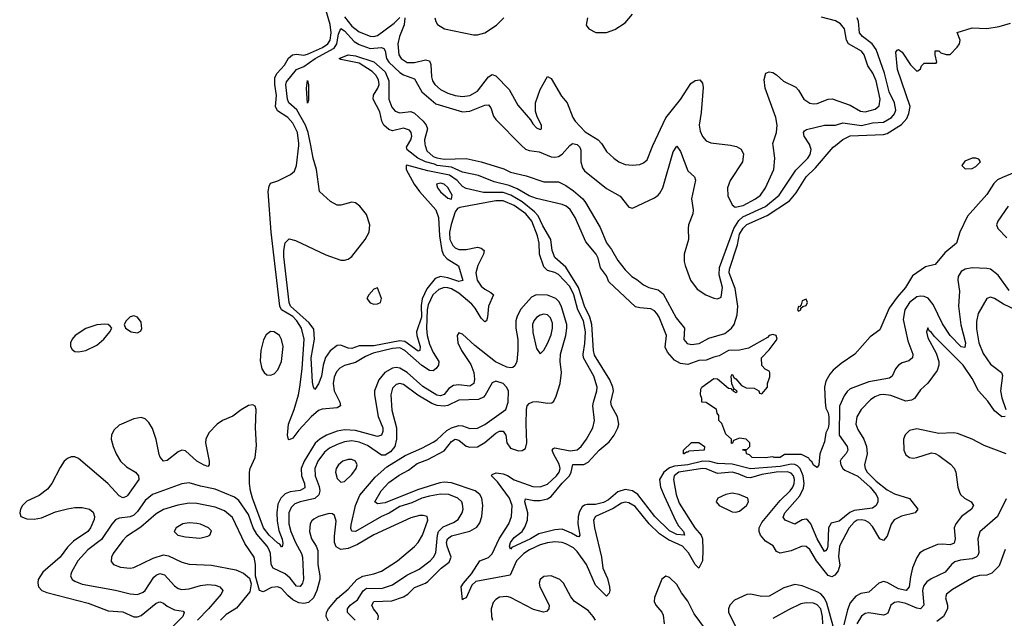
# Model space of a CAD drawing. Header units: inches. Extents: x 1843162 to 1959474, y 907081 to 1016326.
# Tile 380 of 656: x 1892371 to 1897704, y 957439 to 960680. Entities that reach past the tile are written whole.
import ezdxf

# ---------------------------------------------------------------- set-up
doc = ezdxf.new("R2010")
doc.units = ezdxf.units.IN
doc.header["$MEASUREMENT"] = 0
doc.layers.add('B8995', color=7, linetype='Continuous')
doc.layers.add('B8996', color=7, linetype='Continuous')

msp = doc.modelspace()

# ---------------------------------------------------------------- linework, layer by layer
at = {"layer": 'B8995', "color": 5}
for points, elevation in [([(1897708.9, 958531.1), (1897690, 958529.9), (1897650, 958562.4), (1897614.6, 958614.6), (1897565, 958670), (1897530, 958737), (1897480.3, 958810), (1897325.2, 958965.2), (1897310, 958987.6), (1897296.6, 958996.6), (1897290, 959012), (1897283.1, 958990), (1897290, 958957.3), (1897335.4, 958875.4), (1897350.1, 958830), (1897349.5, 958810), (1897339.5, 958780.5), (1897290, 958712.4), (1897250, 958675.4), (1897216.9, 958630), (1897200.5, 958619.5), (1897170, 958614.9), (1897090, 958646.1), (1897050, 958651.1), (1897030, 958648.7), (1897002.2, 958637.8), (1896978.5, 958621.5), (1896929.4, 958570), (1896905.8, 958530), (1896900.1, 958490), (1896910, 958462.3), (1896943.5, 958410), (1896957.3, 958370), (1896960.6, 958330), (1896946.6, 958270), (1896949.5, 958250), (1896961.9, 958230), (1897010, 958181.8), (1897070, 958135.6), (1897110, 958113.4), (1897190, 958088), (1897234.8, 958030), (1897221.7, 958010), (1897146.9, 957993.1), (1897107.6, 957972.4), (1897091.5, 957948.5), (1897070, 957884.4), (1897050, 957859.9), (1897030, 957869.9), (1896990, 957936.7), (1896970, 957957.3), (1896950, 957969.3), (1896930, 957972.8), (1896907.6, 957970), (1896890, 957959.4), (1896863, 957930), (1896811.1, 957830), (1896805.5, 957774.5), (1896812.6, 957727.4), (1896803.3, 957696.7), (1896786.4, 957673.6), (1896770, 957663), (1896750, 957670.3), (1896686.4, 957750), (1896650, 957811.4), (1896630, 957828.3), (1896610, 957829.9), (1896550, 957805), (1896490, 957792), (1896470, 957800.9), (1896451.2, 957831.2), (1896410, 957857), (1896383.1, 957890), (1896376.2, 957910), (1896376.6, 957930), (1896390, 957957.8), (1896490, 958077.9), (1896544.9, 958130), (1896558.9, 958150), (1896566.4, 958170), (1896567.6, 958190), (1896561.8, 958210), (1896550, 958225.5), (1896530, 958232.6), (1896468.8, 958231.2), (1896390, 958217.9), (1896330, 958200.3), (1896310, 958201.5), (1896262.3, 958222.3), (1896230, 958230.2), (1896150, 958223), (1896090, 958248.4), (1896070, 958251.1), (1895940.6, 958230), (1895915.3, 958210), (1895911.4, 958190), (1895927.5, 958110), (1895943.4, 958063.4), (1896028.6, 957930), (1896061.9, 957890), (1896068.6, 957870), (1896072, 957810), (1896069.3, 957750.7), (1896050, 957710.8), (1896030, 957729.9), (1895993.3, 957793.3), (1895960.6, 957830), (1895884.8, 957864.8), (1895836, 957896), (1895780.6, 957950), (1895703.8, 958043.8), (1895670, 958065.4), (1895650, 958067.8), (1895630, 958062.8), (1895586, 958034), (1895490.2, 957990), (1895479.6, 957970), (1895484.2, 957930), (1895522.2, 957770), (1895528.9, 957710), (1895555.3, 957655.3), (1895565.8, 957610), (1895568.2, 957590), (1895564.2, 957575.8), (1895550, 957558.4), (1895490, 957619.4), (1895441.2, 957730), (1895390, 957800.6), (1895370, 957820.3), (1895330, 957842.1), (1895309.1, 957849.1), (1895270, 957852.7), (1895230, 957848.8), (1895190, 957837.1), (1895132.2, 957810), (1895101.4, 957790), (1895061.4, 957750), (1895027, 957673), (1894842.3, 957637.7), (1894820.5, 957619.5), (1894790, 957549.6), (1894774.6, 957545.4), (1894770, 957539), (1894762.4, 957610), (1894774.5, 957630), (1894819, 957681), (1894864, 957750), (1894910, 957768.7), (1894930, 957789.1), (1894968, 957870), (1895020.6, 957950), (1895035, 957990), (1895038.5, 958050), (1895024.6, 958090), (1894958.5, 958178.5), (1894926.3, 958210), (1894930, 958218.7), (1894952.7, 958227.3), (1894990, 958221.4), (1895012.8, 958212.8), (1895050, 958189.4), (1895150, 958153), (1895190, 958151.3), (1895230, 958165), (1895279.1, 958210), (1895292.5, 958230), (1895297.7, 958250), (1895293, 958273), (1895261.6, 958330), (1895256, 958350), (1895261.5, 958358.5), (1895270, 958361.7), (1895353.1, 958346.9), (1895390, 958351.6), (1895411.4, 958368.6), (1895442, 958410), (1895475.2, 958470), (1895484.6, 958510), (1895476.3, 958590), (1895478.2, 958610), (1895496.2, 958670), (1895498, 958690), (1895481.3, 958750), (1895425.7, 958850), (1895423.2, 958870), (1895432.1, 958927.9), (1895435.1, 958990), (1895425, 959050), (1895394.5, 959110), (1895372.4, 959190), (1895350, 959235.1), (1895290, 959301.4), (1895270, 959312), (1895230, 959322.3), (1895210, 959342.3), (1895185.9, 959410), (1895185.3, 959470), (1895175.7, 959510), (1895144.8, 959590), (1895112.5, 959630), (1895050, 959674.8), (1894990, 959699.1), (1894950, 959699.3), (1894755.8, 959664.2), (1894742.7, 959657.3), (1894730, 959639.5), (1894707.8, 959572.2), (1894698.4, 959530), (1894701.8, 959490), (1894717.5, 959457.5), (1894730, 959445.5), (1894750, 959436.7), (1894790, 959435.5), (1894850, 959448), (1894870, 959443.6), (1894886.3, 959430), (1894883.8, 959410), (1894852.8, 959350), (1894842.5, 959310), (1894849.7, 959270), (1894870, 959236.8), (1894890, 959220.5), (1894923.2, 959203.2), (1894936.8, 959190), (1894909.7, 959130), (1894905.6, 959070), (1894899, 959050), (1894890, 959044), (1894870, 959063.9), (1894838.8, 959118.8), (1894820.8, 959140.8), (1894750, 959199.5), (1894710, 959222.5), (1894690, 959228.7), (1894670, 959229.9), (1894640.7, 959219.3), (1894609.4, 959190.6), (1894583.1, 959136.9), (1894578.3, 959110), (1894574.9, 959010), (1894578.1, 958970), (1894590, 958923.8), (1894610, 958878.4), (1894640.5, 958830), (1894640.3, 958810), (1894627.5, 958792.5), (1894610, 958779.5), (1894590, 958780.4), (1894550, 958808.1), (1894458.1, 958890), (1894430, 958902.9), (1894390, 958899.8), (1894285.7, 958874.3), (1894243.8, 958856.2), (1894190, 958824.1), (1894130, 958807.8), (1894105.7, 958794.3), (1894086.3, 958773.7), (1894075.4, 958744.6), (1894069.3, 958710), (1894073.8, 958670), (1894104.7, 958610), (1894108.2, 958590), (1894090, 958579.6), (1894010, 958571), (1893990, 958563.6), (1893949.7, 958530.3), (1893882.7, 958457.3), (1893850, 958414.2), (1893830, 958404.8), (1893827, 958407), (1893822, 958430), (1893827.6, 958490), (1893858.1, 958570), (1893881.8, 958650), (1893888.8, 958690), (1893901.2, 958790), (1893912.9, 958950), (1893898.1, 959010), (1893872.6, 959050), (1893850, 959072.9), (1893790, 959110), (1893779.5, 959130), (1893732.7, 959530), (1893717.3, 959750), (1893721.8, 959778.2), (1893730, 959794.6), (1893770, 959807.9), (1893838, 959842), (1893859.8, 959860.2), (1893870, 959891), (1893882.3, 960000)], 480), ([(1897730, 959214.3), (1897670, 959298), (1897629, 959329), (1897610, 959333.9), (1897530, 959336.4), (1897491.1, 959328.9), (1897470, 959316.8), (1897454.3, 959290), (1897451.4, 959270), (1897461.8, 959210), (1897455.7, 959130), (1897467.9, 959027.9), (1897493.2, 958930), (1897490, 958905.1), (1897470, 958909.4), (1897410, 958971.2), (1897370, 959034.1), (1897317.8, 959137.8), (1897291.7, 959171.7), (1897270, 959181.4), (1897250, 959183.7), (1897230, 959179.9), (1897190, 959148.8), (1897165.5, 959110), (1897156.9, 959056.9), (1897181.1, 958941.1), (1897209.3, 958870), (1897206.5, 958850), (1897186.1, 958833.9), (1897150, 958822), (1897130.1, 958809.9), (1897114.5, 958790), (1897096.2, 958750), (1897081.4, 958738.6), (1896970, 958719.2), (1896870, 958681.8), (1896852.5, 958667.5), (1896836, 958644), (1896812, 958588), (1896809.3, 958430), (1896853.4, 958370), (1896856.8, 958350), (1896847.7, 958332.3), (1896819.8, 958300.2), (1896815.7, 958290), (1896818.9, 958270), (1896829.7, 958249.7), (1896840.6, 958240.6), (1896910, 958208.9), (1896977.8, 958150), (1897010.1, 958110), (1897018.5, 958090), (1897019.2, 958070), (1897010.1, 958049.9), (1896990, 958036.2), (1896890, 958023.4), (1896867.4, 958012.6), (1896810, 957965.3), (1896765.4, 957954.6), (1896751.5, 957928.5), (1896748.3, 957831.7), (1896744.7, 957815.3), (1896736, 957804), (1896730, 957800.8), (1896690, 957870), (1896656.2, 957950), (1896639.5, 957970), (1896630, 957976.9), (1896610, 957973.1), (1896570, 957949.8), (1896517.4, 957970), (1896506.1, 957986.1), (1896514.7, 958010), (1896597.2, 958102.8), (1896615.7, 958144.3), (1896619.5, 958170), (1896614.2, 958210), (1896597.7, 958250), (1896584.3, 958264.3), (1896570, 958271.8), (1896550, 958273.7), (1896490, 958261.7), (1896330, 958247.7), (1896230, 958274), (1896150, 958277.1), (1896108.2, 958288.2), (1896070.9, 958290.9), (1895990, 958270.8), (1895917.2, 958262.8), (1895890, 958254.3), (1895860.5, 958230), (1895836.5, 958190), (1895842.1, 958150), (1895861.9, 958101.9), (1895924.8, 957964.8), (1895939.7, 957939.7), (1895966.7, 957910), (1895971, 957889), (1895930, 957892.2), (1895890, 957912.4), (1895810.3, 957990), (1895719.2, 958110), (1895690, 958129.3), (1895650, 958136.2), (1895610, 958124.2), (1895559.6, 958080.4), (1895533.7, 958066.3), (1895490, 958054.8), (1895444.1, 958055.9), (1895430, 958052.6), (1895417.8, 958042.2), (1895402.9, 958017.1), (1895395.2, 957990), (1895393.5, 957950), (1895405.7, 957890), (1895398.9, 957881.1), (1895390, 957881.5), (1895360.1, 957900.1), (1895310, 957921.2), (1895270, 957918.4), (1895183.5, 957896.5), (1895138.5, 957870), (1895037.4, 957822.6), (1895030, 957814.3), (1895023.2, 957830), (1895029.1, 957850), (1895050, 957876), (1895091.8, 957910), (1895106.7, 957933.3), (1895121, 957970), (1895123, 958010), (1895107.4, 958070), (1895110, 958086.8), (1895156.7, 958076.7), (1895190, 958076.6), (1895230, 958086.7), (1895250, 958098.8), (1895309.2, 958170.8), (1895349.2, 958210), (1895358.3, 958230), (1895367.1, 958272.9), (1895427.5, 958272.5), (1895450, 958284.2), (1895510, 958349.3), (1895564.7, 958395.3), (1895591.6, 958430), (1895611.4, 958470), (1895615.8, 958490), (1895609.3, 958530), (1895575.7, 958590), (1895573.8, 958610), (1895586.7, 958670), (1895584.3, 958690), (1895567.7, 958730), (1895484, 958864), (1895478.8, 958890), (1895470.7, 959030.7), (1895458.7, 959070), (1895429.5, 959130), (1895396.9, 959230), (1895330, 959340.1), (1895270, 959393.2), (1895255.9, 959430), (1895247.8, 959490), (1895203.9, 959563.9), (1895178.7, 959618.7), (1895159.9, 959639.9), (1895093.4, 959693.4), (1895031, 959731), (1894990, 959744.7), (1894884, 959744), (1894790, 959766.7), (1894770, 959776.9), (1894739.9, 959810), (1894698.6, 959838.6), (1894582.1, 959862.1), (1894467.3, 959892.7), (1894463.7, 959890), (1894463.9, 959870), (1894507.7, 959790), (1894537.5, 959750), (1894625.7, 959650), (1894639.3, 959610), (1894644.2, 959510), (1894657.2, 959430), (1894667.4, 959407.4), (1894686.2, 959386.2), (1894747.7, 959347.7), (1894771.5, 959268.5), (1894750, 959262), (1894690, 959282.5), (1894650, 959289), (1894621.8, 959278.2), (1894576.4, 959223.6), (1894550.7, 959169.3), (1894546.4, 959133.6), (1894548.2, 959070), (1894521.2, 958990), (1894521.6, 958970), (1894540.8, 958910), (1894538.4, 958890), (1894530, 958886.4), (1894457.8, 958937.8), (1894430, 958941.9), (1894290, 958914.2), (1894210, 958914.1), (1894170, 958899.2), (1894150, 958901.3), (1894110, 958918), (1894090, 958916.3), (1894052.2, 958887.8), (1894028.2, 958851.8), (1894014.8, 958810), (1894006.4, 958750), (1893990, 958708.3), (1893970, 958678.7), (1893962.3, 958690), (1893956.9, 958716.9), (1893949.5, 958849.5), (1893968.7, 958950), (1893964.9, 959004.9), (1893939.9, 959039.9), (1893838.8, 959130), (1893829.9, 959150), (1893801.9, 959398.1), (1893801.8, 959430), (1893810, 959473), (1893830, 959493.1), (1893864.2, 959484.2), (1894030, 959407.5), (1894110, 959378.2), (1894130, 959377.7), (1894150, 959383.9), (1894170, 959397.4), (1894243.2, 959490), (1894263.9, 959530), (1894268.1, 959570), (1894250, 959624.8), (1894214.4, 959670), (1894190, 959688.9), (1894170, 959692.2), (1894110, 959675.7), (1894090, 959676.8), (1894055.4, 959695.4), (1893994.7, 959750), (1893979.2, 959870), (1893960.4, 959930), (1893947.4, 960000)], 460), ([(1897890, 959906.2), (1897693.3, 959826.7), (1897667.6, 959812.4), (1897646.3, 959793.7), (1897610, 959733.6), (1897503.7, 959616.3), (1897462.4, 959530), (1897445.5, 959470), (1897381.6, 959418.4), (1897330, 959355.6), (1897278, 959342), (1897205.8, 959294.2), (1897168.1, 959230), (1897122.8, 959177.2), (1897081, 959119), (1897030, 959000.9), (1896977.6, 958962.4), (1896894.8, 958870), (1896820.4, 958819.6), (1896777, 958783), (1896759.1, 958760.9), (1896737.5, 958722.5), (1896730.1, 958689.9), (1896733.1, 958610), (1896737.6, 958577.6), (1896750, 958551.7), (1896754.3, 958530), (1896754.1, 958490), (1896750, 958468.3), (1896736.8, 958443.2), (1896730, 958394), (1896705.3, 958330), (1896698.8, 958270), (1896690, 958255.3), (1896670, 958269), (1896664.2, 958284.2), (1896650, 958296), (1896645.9, 958305.9), (1896606.2, 958326.2), (1896513.3, 958326.7), (1896490, 958309.4), (1896458, 958310), (1896450, 958314), (1896408.8, 958308.8), (1896338, 958310), (1896323.7, 958323.7), (1896308, 958330), (1896306, 958346), (1896286, 958350), (1896290, 958354), (1896310, 958354), (1896318, 958362), (1896326, 958370), (1896326, 958390), (1896306, 958410), (1896270, 958415.3), (1896238, 958402), (1896232.7, 958387.3), (1896226, 958386), (1896226, 958410), (1896196.4, 958436.4), (1896174, 958494), (1896158, 958510), (1896158, 958538), (1896148, 958550), (1896146, 958570), (1896090, 958608), (1896066, 958610), (1896066, 958630), (1896058, 958650), (1896060.4, 958679.6), (1896066, 958690), (1896130, 958738), (1896150, 958736), (1896210, 958686), (1896223.6, 958683.6), (1896230, 958674), (1896238, 958678), (1896234, 958670), (1896250, 958662), (1896255.3, 958664.7), (1896258, 958670), (1896240.4, 958680.4), (1896228.4, 958708.4), (1896224, 958750), (1896230, 958762), (1896240.7, 958740.7), (1896250, 958736), (1896280.4, 958700.4), (1896306.4, 958686.4), (1896350, 958686), (1896374, 958670), (1896378, 958658), (1896390, 958654), (1896422, 958690), (1896422, 958710), (1896433.6, 958746.4), (1896434, 958770), (1896430, 958778), (1896408.9, 958788.9), (1896390, 958808), (1896388, 958850), (1896430, 958892), (1896474, 958950), (1896469.2, 958970), (1896450, 958975.3), (1896430.8, 958970), (1896420.7, 958959.3), (1896318.6, 958901.4), (1896270, 958891.5), (1896210, 958888.5), (1896160.3, 958859.7), (1896130, 958853.2), (1896090, 958837), (1896050, 958834.7), (1895990, 958813), (1895950, 958818.7), (1895917.4, 958837.4), (1895880.6, 958880.6), (1895868, 958908), (1895874.9, 958970), (1895835, 959070), (1895822.3, 959090), (1895810, 959104.2), (1895790, 959115.2), (1895730, 959119.5), (1895705.6, 959125.6), (1895561.8, 959261.8), (1895550, 959292.8), (1895516.1, 959336.1), (1895503.4, 959390), (1895492.9, 959410), (1895437.5, 959477.5), (1895379.5, 959610), (1895353.4, 959653.4), (1895330.9, 959670.9), (1895310, 959680.2), (1895170, 959712.1), (1895130, 959727.4), (1895065, 959765), (1895022.1, 959782.1), (1894941.8, 959801.8), (1894857, 959837), (1894770, 959854.6), (1894710, 959881), (1894631.6, 959890), (1894618.2, 959898.2), (1894569, 959910), (1894528.3, 959930), (1894470, 959975.4), (1894466.4, 959990), (1894472.4, 960000)], 440), ([(1894567.3, 960000), (1894576.9, 959970), (1894610, 959940.2), (1894630, 959931.8), (1894670, 959925.2), (1894790, 959929.2), (1894870, 959911), (1894993.5, 959873.5), (1895030, 959854.6), (1895114.4, 959834.4), (1895210, 959801.8), (1895290, 959802), (1895330, 959782.8), (1895370, 959752.8), (1895421.3, 959710), (1895436.3, 959690), (1895515.4, 959555.4), (1895550, 959471.8), (1895576.3, 959436.3), (1895610, 959376), (1895650, 959326), (1895686.7, 959290), (1895714.5, 959274.5), (1895750, 959244.1), (1895779.1, 959230), (1895830, 959217), (1895856.7, 959196.7), (1895926, 959066), (1895971.7, 959010), (1895968.2, 958948.2), (1895986.6, 958926.6), (1896010, 958922.6), (1896052.2, 958927.8), (1896104, 958956), (1896190, 958981.4), (1896226.2, 959010), (1896240.5, 959030), (1896257.8, 959082.2), (1896260.7, 959130), (1896245.8, 959225.8), (1896214.6, 959310), (1896214.8, 959330), (1896258.2, 959461.8), (1896270, 959518.2), (1896290, 959551.6), (1896310, 959571.7), (1896420.2, 959619.8), (1896540, 959700), (1896577.3, 959742.7), (1896630, 959829.2), (1896681, 959879), (1896776.2, 959990), (1896789, 960000)], 440), ([(1895089.3, 960000), (1895110, 959979.4), (1895130, 959971.9), (1895185.2, 959965.2), (1895250, 959938.6), (1895270, 959935.6), (1895290, 959939.8), (1895310, 959952.5), (1895350, 959999.2), (1895351.1, 960000)], 460), ([(1895395.3, 960000), (1895405, 959990), (1895410, 959974), (1895410.1, 959910.1), (1895419, 959879), (1895430, 959861.6), (1895550, 959766.7), (1895624.3, 959724.3), (1895670, 959665.3), (1895690, 959659.5), (1895810, 959716.1), (1895830, 959729.4), (1895838.8, 959741.2), (1895854.2, 959770), (1895910, 959964.9), (1895930, 959994.9), (1895950, 959966), (1895990, 959862.4), (1896026.4, 959830), (1896031.2, 959811.2), (1896009.4, 959710), (1896019.3, 959650), (1896016.8, 959630), (1895994.2, 959570), (1895991, 959550), (1895993.5, 959490), (1895969.3, 959410), (1895970.2, 959370.2), (1895975.2, 959350), (1896005.2, 959270), (1896041.3, 959221.3), (1896088, 959190), (1896130, 959172.6), (1896150, 959169.1), (1896170, 959177.4), (1896177.6, 959230), (1896159.7, 959299.7), (1896160.6, 959339.4), (1896239.4, 959550), (1896266.9, 959593.1), (1896287.2, 959612.8), (1896410, 959668.7), (1896485, 959730), (1896574.4, 959865.6), (1896640.3, 959930), (1896653.3, 959950), (1896657.6, 959977.6), (1896650.9, 960000)], 460), ([(1895528.8, 960000), (1895550, 959966.7), (1895588.7, 959930), (1895615.5, 959910), (1895650, 959896.5), (1895690, 959892.7), (1895730, 959896.9), (1895750, 959904.4), (1895770, 959921.3), (1895796.5, 959990), (1895801.2, 960000)], 480), ([(1896228.3, 960000), (1896253.7, 959993.7), (1896278.4, 959978.4), (1896292.3, 959952.3), (1896286, 959910), (1896218.5, 959810), (1896204.7, 959770), (1896207.3, 959727.3), (1896230, 959677.3), (1896245.9, 959665.9), (1896290, 959674.8), (1896356.1, 959710), (1896382.8, 959730), (1896411.3, 959770), (1896455.3, 959870), (1896460.4, 959930), (1896452.2, 960000)], 480), ([(1897725, 959670), (1897669, 959590), (1897661.3, 959570), (1897668.4, 959550), (1897718.5, 959498.5)], 460), ([(1894311.2, 957431.2), (1894315.2, 957450), (1894310, 957464), (1894288.2, 957490), (1894278.4, 957510), (1894289.8, 957530), (1894386.4, 957533.6), (1894450, 957555.4), (1894472.8, 957570), (1894510, 957606.4), (1894570, 957628.7), (1894582.2, 957637.8), (1894654.4, 957710), (1894696.5, 957743.5), (1894708.6, 957770), (1894686.5, 957830), (1894683.3, 957850), (1894687.6, 957870), (1894710, 957886.7), (1894809.6, 957910.4), (1894846.9, 957933.1), (1894863.1, 957956.9), (1894874.9, 957990), (1894879.2, 958050), (1894873.9, 958090), (1894863.6, 958110), (1894838.9, 958130), (1894710, 958172.3), (1894670, 958176.6), (1894646.6, 958173.4), (1894525, 958135), (1894350, 958065.2), (1894310, 958059.4), (1894294.5, 958070), (1894329.9, 958130), (1894370, 958175.1), (1894426.3, 958213.7), (1894477.9, 958242.1), (1894523.3, 958276.7), (1894581.4, 958298.6), (1894670, 958346.1), (1894710, 958395.8), (1894730, 958408.7), (1894750, 958403.8), (1894790, 958370.6), (1894810, 958365.7), (1894850, 958367.9), (1894890, 958390.5), (1894950, 958442), (1894970, 958453.2), (1894990, 958452.5), (1895003.4, 958430), (1895010.1, 958390), (1895030, 958361.2), (1895073.1, 958346.9), (1895092.7, 958347.3), (1895110, 958358.3), (1895118.5, 958390), (1895114.9, 958490), (1895116.1, 958570), (1895120.6, 958590), (1895130, 958601.8), (1895150, 958610.9), (1895172.4, 958612.4), (1895230, 958603.3), (1895254.2, 958605.8), (1895264.2, 958615.8), (1895277.5, 958642.5), (1895298.4, 958710), (1895305.7, 958770), (1895298.6, 958830), (1895299.4, 958870), (1895328.9, 958970), (1895335.4, 959010), (1895333.7, 959030), (1895305.2, 959125.2), (1895292.2, 959152.2), (1895274.8, 959170), (1895230, 959188.1), (1895168.6, 959191.4), (1895142.5, 959177.5), (1895086.3, 959113.7), (1895065.3, 959074.7), (1895057.9, 959050), (1895058, 959010), (1895068.7, 958948.7), (1895069.1, 958890), (1895063.2, 958830), (1895053.7, 958806.3), (1895041.9, 958798.1), (1895030, 958794.6), (1895010, 958798.5), (1894948.4, 958828.4), (1894836.7, 958916.7), (1894770, 958978), (1894750, 958985.6), (1894741.3, 958970), (1894744.6, 958930), (1894764.3, 958890), (1894813.9, 958813.9), (1894830.9, 958770), (1894834.3, 958734.3), (1894830.1, 958710), (1894810, 958696.2), (1894750, 958702.5), (1894720.7, 958699.3), (1894696.4, 958683.6), (1894670, 958651.5), (1894650, 958643.5), (1894630, 958648.3), (1894553.9, 958693.9), (1894470, 958770.2), (1894430, 958794.3), (1894410, 958797.4), (1894390, 958794.2), (1894349.4, 958770.6), (1894316.5, 958730), (1894292.7, 958670), (1894292.3, 958650), (1894312, 958532), (1894337.3, 958470), (1894338.8, 958450), (1894331.5, 958430), (1894310, 958423.2), (1894190, 958455.4), (1894130, 958460.5), (1894090, 958452.6), (1894033.4, 958430), (1893997.5, 958410), (1893972.2, 958387.8), (1893912, 958290), (1893896.5, 958250), (1893898, 958210), (1893914.5, 958170), (1893915.1, 958144.9), (1893890, 958130.7), (1893835.5, 958124.5), (1893810, 958114), (1893785.5, 958090), (1893770, 958056.8), (1893763.2, 958010), (1893765.4, 957965.4), (1893775.4, 957915.4), (1893792, 957868), (1893796, 957844), (1893793.3, 957826.7), (1893790, 957825.7), (1893780.7, 957840.7), (1893770, 957845.4), (1893722.4, 957890), (1893691.6, 957930), (1893632, 958090), (1893621.7, 958130), (1893615.8, 958170), (1893615.5, 958230), (1893620.1, 958250), (1893646.9, 958310), (1893654.7, 958374.7), (1893649, 958470), (1893652.8, 958570), (1893647.3, 958587.3), (1893634.3, 958594.3), (1893610, 958591.1), (1893570, 958568.6), (1893526.3, 958533.7), (1893470, 958511.1), (1893440.4, 958490), (1893395.7, 958444.3), (1893379.7, 958410), (1893377.2, 958390), (1893397.1, 958290), (1893397.5, 958270), (1893390, 958261.8), (1893370, 958267.8), (1893330, 958289.9), (1893270, 958345.2), (1893250, 958349.8), (1893230, 958341.4), (1893170, 958294.6), (1893150, 958290.9), (1893131.7, 958311.7), (1893126, 958326), (1893110, 958407.3), (1893090, 958466.3), (1893070, 958498.9), (1893050, 958519.7), (1893030, 958526), (1892990, 958519.8), (1892910, 958485.2), (1892881.6, 958458.4), (1892868.5, 958430), (1892867, 958410), (1892878.3, 958370), (1892894, 958330), (1892917.9, 958290), (1892950, 958259.1), (1892998.9, 958230), (1893015, 958210), (1893016.3, 958190), (1892955.4, 958104.6), (1892950, 958098.5), (1892930, 958092.2), (1892910, 958102.2), (1892848.1, 958170), (1892690, 958305), (1892670, 958313.1), (1892650, 958314.4), (1892630, 958305.4), (1892612.7, 958290), (1892590, 958256.2), (1892545.4, 958170), (1892521.4, 958138.6), (1892476.2, 958103.8), (1892410, 958073.9), (1892387, 958050), (1892375.9, 958030), (1892371.3, 958010), (1892378, 957990), (1892410, 957978), (1892450, 957976.5), (1892490, 957983.3), (1892565, 958015), (1892630, 958031.9), (1892670, 958038.8), (1892710, 958039.2), (1892750.1, 958030.1), (1892770, 958013.4), (1892777.3, 957990), (1892774.2, 957974.2), (1892755, 957930), (1892739.8, 957910), (1892663.1, 957856.9), (1892630, 957823.6), (1892590.1, 957769.9), (1892496.3, 957690), (1892471.5, 957650), (1892468.8, 957630), (1892473.5, 957610), (1892491.5, 957590), (1892519, 957579), (1892742, 957522), (1892850, 957479.8), (1892930, 957475.2), (1892990, 957447.7), (1893010, 957447.8), (1893030, 957455), (1893110, 957521.9), (1893130, 957528.1), (1893150, 957522.1), (1893170, 957505.8), (1893210, 957485.5), (1893257.2, 957477.2), (1893261.6, 957470), (1893255, 957450), (1893202.7, 957397.3)], 520), ([(1897810, 959087.3), (1897699.6, 959139.6), (1897650, 959171.6), (1897630, 959178), (1897609.3, 959170.7), (1897561.9, 959090), (1897553.8, 959046.2), (1897553.5, 959006.5), (1897566.1, 958930), (1897590, 958873.9), (1897630, 958814.7), (1897689.1, 958770), (1897694.5, 958754.5), (1897683.3, 958670), (1897690, 958632.7), (1897712.5, 958570)], 480), ([(1894188.6, 957430), (1894146.3, 957470), (1894146, 957490), (1894162, 957510), (1894201.3, 957538.7), (1894231.6, 957588.4), (1894250, 957602.3), (1894330, 957601), (1894390, 957620.1), (1894467.7, 957672.3), (1894534.1, 957705.9), (1894593.6, 957750), (1894612.7, 957770), (1894625.7, 957794.3), (1894633.3, 957890), (1894639.8, 957910), (1894665.2, 957934.8), (1894721.5, 957958.5), (1894745.2, 957974.8), (1894767.7, 958010), (1894772.4, 958030), (1894770, 958057.6), (1894765.2, 958070), (1894744.5, 958090), (1894695.1, 958110), (1894650, 958110.7), (1894590, 958099.8), (1894550, 958090.2), (1894494.9, 958065.1), (1894430, 958044.8), (1894371.6, 958008.4), (1894330, 957990.6), (1894190, 957909.9), (1894170, 957911.3), (1894165.3, 957925.3), (1894165.8, 957945.8), (1894189.4, 958050.6), (1894213.3, 958106.7), (1894295.7, 958204.3), (1894360.5, 958259.5), (1894459.3, 958320.7), (1894550, 958360.9), (1894610, 958393.8), (1894630, 958406.4), (1894684.2, 958455.8), (1894710, 958470.9), (1894750, 958482.7), (1894770, 958481.1), (1894810, 958467.8), (1894850, 958468.4), (1894890, 958488.4), (1895003.5, 958570), (1895017.6, 958610), (1895018, 958670), (1895008.6, 958690), (1894989.9, 958709.9), (1894950, 958722.8), (1894930, 958713.5), (1894893, 958647), (1894883, 958637), (1894856.3, 958623.7), (1894750, 958620.4), (1894690, 958592.2), (1894670, 958587.3), (1894631.5, 958591.5), (1894603.2, 958603.2), (1894527.2, 958647.2), (1894450, 958704.3), (1894430, 958710.4), (1894410, 958706), (1894390, 958685.7), (1894380.9, 958650), (1894386.5, 958566.5), (1894411.5, 958470), (1894412.6, 958410), (1894403.3, 958370), (1894379.9, 958340.1), (1894350, 958322.8), (1894330, 958322.1), (1894254.4, 958374.4), (1894210, 958392.2), (1894170, 958399.9), (1894130, 958394.7), (1894090, 958379.7), (1894050, 958360.6), (1894021.6, 958338.4), (1893986.1, 958290), (1893970.1, 958250), (1893971.8, 958210), (1893993.3, 958153.3), (1893997.6, 958130), (1893992.1, 958107.9), (1893970, 958088.1), (1893889.5, 958070.5), (1893861.4, 958058.6), (1893841.2, 958038.8), (1893828.9, 958010), (1893829.7, 957950.3), (1893839.9, 957910), (1893864.7, 957850), (1893897.8, 957790), (1893903.4, 957770), (1893908.5, 957651.5), (1893902.7, 957630), (1893890, 957611.9), (1893870, 957613.2), (1893836.1, 957656.1), (1893810, 957680.6), (1893743.7, 957710), (1893733.9, 957730), (1893729.9, 957789.9), (1893723.2, 957810), (1893711.5, 957830), (1893655, 957895), (1893635.9, 957930), (1893610, 958001.8), (1893557.9, 958077.9), (1893535.3, 958095.3), (1893430, 958138.8), (1893350, 958154.1), (1893290, 958172.7), (1893250, 958168.2), (1893091.2, 958108.8), (1893050, 958077), (1893010, 958016.7), (1892990, 957997.3), (1892970, 957988.4), (1892910, 957980.9), (1892890, 957971.9), (1892870, 957949.8), (1892814.4, 957865.6), (1892741.2, 957810), (1892686.8, 957750), (1892651.1, 957690), (1892647.1, 957670), (1892656, 957650), (1892670, 957640.2), (1892710, 957623.9), (1892890, 957590.8), (1892970, 957571.5), (1893010, 957568), (1893039.9, 957580.1), (1893051, 957589), (1893098.6, 957661.4), (1893110, 957673.6), (1893130, 957682.7), (1893155.4, 957675.4), (1893210, 957614.5), (1893230, 957600.6), (1893250, 957595), (1893290, 957598.9), (1893350, 957616.6), (1893390, 957622.9), (1893430, 957618.8), (1893456, 957610), (1893471.1, 957590), (1893462.6, 957570), (1893393.2, 957490), (1893333.9, 957430)], 540), ([(1897713.8, 958330), (1897594.6, 958374.6), (1897530, 958409), (1897450, 958439.8), (1897430, 958443.2), (1897350, 958440.5), (1897230, 958464.8), (1897190, 958457), (1897167.1, 958432.9), (1897158.5, 958410), (1897160.5, 958350), (1897170, 958324.9), (1897189.6, 958309.6), (1897210, 958307.1), (1897230, 958309.5), (1897310, 958335.2), (1897330, 958332), (1897350, 958321.6), (1897413.3, 958273.3), (1897432.9, 958252.9), (1897442.2, 958230), (1897451.9, 958150), (1897461.4, 958121.4), (1897467.5, 958110), (1897489.2, 958090), (1897524, 958070), (1897536.5, 958050), (1897527.1, 958030), (1897471.4, 957990), (1897441.1, 957950), (1897431.9, 957930), (1897438.2, 957870), (1897433, 957847), (1897410, 957836.6), (1897370, 957840.8), (1897341.4, 957838.6), (1897270, 957808.6), (1897246.7, 957793.3), (1897230.8, 957769.2), (1897206.8, 957713.2), (1897195.3, 957664.7), (1897189.4, 957610), (1897171.6, 957590), (1897130, 957599.2), (1897070, 957632.8), (1897050, 957637.7), (1897023.6, 957630), (1896970, 957580.6), (1896927.1, 957572.9), (1896900.3, 957559.7), (1896870, 957522.4), (1896855.4, 957484.6), (1896835.4, 957404.6)], 520), ([(1894044.7, 957424.7), (1894031.2, 957450), (1894032.3, 957470), (1894043, 957490), (1894092.1, 957547.9), (1894150, 957596.8), (1894196.4, 957650), (1894230, 957667), (1894290, 957680.1), (1894330, 957695.3), (1894417.2, 957750), (1894510, 957827.2), (1894530, 957850.3), (1894552.5, 957890), (1894581.5, 957970), (1894577.6, 957990), (1894556.5, 957996.5), (1894536, 957996), (1894490, 957983.9), (1894290, 957891.2), (1894201.4, 957838.6), (1894150, 957816.5), (1894111.3, 957811.3), (1894085.7, 957825.7), (1894075.8, 957850), (1894075.6, 957884.4), (1894085.7, 957965.7), (1894076.6, 957996.6), (1894065.3, 958005.3), (1894046.6, 958006.6), (1893990, 957990.6), (1893963.6, 957976.4), (1893953.1, 957966.9), (1893945, 957950), (1893941.5, 957910), (1893950.9, 957870), (1893976.3, 957830), (1893985.7, 957805.7), (1893985.2, 957730), (1893996.8, 957670), (1893996.2, 957650), (1893981, 957590), (1893962.5, 957550), (1893934.8, 957525.2), (1893910, 957519.2), (1893883, 957523), (1893850, 957539.1), (1893822.7, 957562.7), (1893790, 957600.5), (1893770, 957610.4), (1893734.2, 957605.8), (1893690, 957582), (1893669.6, 957590), (1893647.7, 957667.7), (1893649, 957730), (1893640.7, 957770), (1893590, 957845), (1893524.3, 957984.3), (1893481.1, 958021.1), (1893430, 958041.7), (1893330, 958061), (1893290, 958062.6), (1893227.5, 958052.5), (1893150, 958027.9), (1893110, 958004.9), (1893027.3, 957932.7), (1892950, 957881.7), (1892930, 957861.2), (1892878.4, 957790), (1892868.1, 957770), (1892866.7, 957746.7), (1892879.5, 957730), (1892916.6, 957716.6), (1892970, 957711), (1892990, 957714.3), (1893094.4, 957765.6), (1893150, 957782.5), (1893178, 957778), (1893250, 957744.1), (1893290, 957732.3), (1893410, 957727.1), (1893541.2, 957701.2), (1893583.9, 957683.9), (1893616.2, 957656.2), (1893625.1, 957625.1), (1893617.2, 957582.8), (1893545.7, 957494.3), (1893490, 957460.7), (1893458.6, 957430)], 560), ([(1897714.7, 958085.3), (1897666.5, 957990), (1897571.7, 957908.3), (1897560.6, 957870), (1897565.2, 957794.8), (1897561, 957779), (1897552.4, 957770), (1897530, 957761.3), (1897466, 957754), (1897435.6, 957744.4), (1897417.1, 957730), (1897383.9, 957690), (1897307.7, 957652.3), (1897283.9, 957636.1), (1897266.7, 957613.3), (1897261.3, 957590), (1897267.4, 957510), (1897250, 957491.3), (1897230, 957493.5), (1897170, 957518.8), (1897130, 957528.2), (1897110, 957524.9), (1897090, 957510.8), (1897073.1, 957466.9), (1897060.8, 957459.2), (1897050, 957456.2), (1896970, 957469), (1896950, 957464.6), (1896930, 957451), (1896904.7, 957410)], 540), ([(1897708.8, 957811.2), (1897676.9, 957723.1), (1897636.9, 957683.1), (1897610, 957672.6), (1897569.6, 957670.4), (1897538.6, 957661.4), (1897424, 957596), (1897391, 957570), (1897384.8, 957550), (1897396.6, 957510), (1897396.8, 957490), (1897374.1, 957450), (1897337.7, 957422.3)], 560), ([(1895490, 957428.4), (1895478.1, 957450), (1895450, 957481.2), (1895376.5, 957530), (1895356.3, 957556.3), (1895317.4, 957630), (1895296.5, 957650), (1895250, 957668.8), (1895210, 957665), (1895189.4, 957650), (1895184.2, 957630), (1895188.5, 957610), (1895239.8, 957510), (1895237.4, 957490), (1895224, 957476), (1895208, 957472), (1895153.3, 957486.7), (1895030, 957552), (1895010, 957558.2), (1894970, 957553), (1894950, 957541.7), (1894934.9, 957525.1), (1894924.7, 957490), (1894926.5, 957450), (1894932.6, 957430)], 520), ([(1896110, 957345.5), (1896024.3, 957464.3), (1895990, 957531.3), (1895956.4, 957576.4), (1895930, 957622.3), (1895890, 957659.8), (1895870, 957667.8), (1895849.3, 957650.7), (1895810, 957552.7), (1895806.9, 957530), (1895815.8, 957510), (1895850, 957472.4), (1895856, 957456), (1895861.4, 957410)], 520), ([(1896776.3, 957396.3), (1896741.9, 957521.9), (1896730, 957548.5), (1896711.1, 957571.1), (1896690, 957583.5), (1896610, 957614.5), (1896570, 957621.7), (1896510, 957604.6), (1896430, 957559.3), (1896390, 957557.3), (1896330.2, 957569.8), (1896310, 957567.8), (1896243.2, 957536.8), (1896217.4, 957510), (1896210.1, 957490), (1896210.1, 957470), (1896251.6, 957390)], 520), ([(1896721.3, 957410), (1896719.6, 957450), (1896709.5, 957490), (1896690, 957512.5), (1896670, 957520.5), (1896630, 957523.1), (1896602.5, 957517.5), (1896534.3, 957485.7), (1896450, 957438.7)], 540)]:
    msp.add_lwpolyline(points, dxfattribs=dict(at, elevation=elevation))
for points, elevation in [([(1897530, 959929.8), (1897490, 959914.8), (1897474.7, 959890), (1897492.8, 959872.8), (1897530, 959875), (1897550, 959884.6), (1897575.1, 959910), (1897565.6, 959925.6), (1897549.8, 959929.8)], 440), ([(1894650, 959794.9), (1894629.5, 959790.5), (1894634.4, 959770), (1894650, 959748.4), (1894690, 959714.3), (1894710, 959708.2), (1894712.7, 959730), (1894690, 959772.1), (1894670, 959790.4)], 480), ([(1894310, 959229), (1894290, 959221.2), (1894262, 959190), (1894250.7, 959170), (1894270, 959147), (1894290, 959140.3), (1894310, 959141.3), (1894326, 959150), (1894331.1, 959170)], 460), ([(1896630, 959168), (1896610, 959158), (1896603.6, 959136.4), (1896594, 959126), (1896590, 959128), (1896584, 959110), (1896590, 959102.8), (1896602, 959110), (1896602, 959118), (1896612.9, 959127.1), (1896630, 959132), (1896637.2, 959150)], 440), ([(1892990, 959076.9), (1892970, 959071.3), (1892948.2, 959050), (1892938, 959030), (1892944, 959010), (1892974.8, 958990), (1893010, 958984), (1893025.5, 958994.5), (1893032.6, 959007.4), (1893030, 959042), (1893010, 959069.7)], 520), ([(1895210, 959085.8), (1895190, 959080.6), (1895170, 959067.7), (1895156, 959050), (1895148.3, 959030), (1895150, 958987.3), (1895170, 958900.7), (1895190, 958870.7), (1895210, 958890.4), (1895230, 958927.2), (1895250, 958974), (1895257.6, 959010), (1895256.6, 959036.6), (1895246.1, 959066.1), (1895230, 959081.5)], 540), ([(1892832.7, 959032.7), (1892790, 959028.9), (1892730, 959008.9), (1892671.5, 958970), (1892655.2, 958950), (1892646.7, 958930), (1892645.8, 958910), (1892654.7, 958894.7), (1892670, 958884.3), (1892690, 958881.5), (1892730, 958889.2), (1892790, 958918.7), (1892826.5, 958950), (1892859.7, 958990), (1892869.6, 959010), (1892861.3, 959021.3), (1892849.7, 959029.7)], 520), ([(1893730, 958991.6), (1893705.4, 958974.6), (1893692.5, 958947.5), (1893676.6, 958890), (1893673.9, 958833.9), (1893683.2, 958790), (1893694.9, 958770), (1893710, 958758.4), (1893730, 958755.8), (1893750, 958763.8), (1893770, 958784.5), (1893788.4, 958830), (1893797.5, 958910), (1893790, 958949.7), (1893778.1, 958970), (1893750, 958989.9)], 520), ([(1895970, 958329.7), (1895966, 958330), (1895966, 958350), (1896009, 958391), (1896050, 958391), (1896081, 958370), (1896078, 958350), (1895995.3, 958344.7), (1895990, 958338), (1895982, 958338)], 440), ([(1894150, 958299.4), (1894121.1, 958290), (1894097.6, 958270), (1894086, 958250), (1894081.5, 958230), (1894090, 958196.4), (1894110, 958176.5), (1894130, 958180.8), (1894170, 958218.2), (1894193.6, 958250), (1894198.4, 958270), (1894190, 958289.6), (1894170, 958298.9)], 560), ([(1896230, 958117.1), (1896196.5, 958110), (1896151.6, 958090), (1896142.8, 958070), (1896159.6, 958050), (1896230, 958016.6), (1896250, 958013.1), (1896270, 958019.3), (1896307.1, 958050), (1896318.8, 958070), (1896314.6, 958090), (1896267.3, 958110)], 520), ([(1893290, 957955.9), (1893254, 957950), (1893218.4, 957930), (1893208.5, 957910), (1893227.7, 957890), (1893270, 957880.2), (1893346.7, 957873.3), (1893390, 957884.2), (1893400.9, 957890), (1893410, 957912.3), (1893394.5, 957930), (1893350, 957949.7), (1893330, 957953.3)], 580)]:
    msp.add_lwpolyline(points, close=True, dxfattribs=dict(at, elevation=elevation))
at = {"layer": 'B8996', "color": 5}
for points, elevation in [([(1893882.3, 960000), (1893883.4, 960010), (1893875.5, 960070), (1893850, 960120.2), (1893824.1, 960150), (1893767.2, 960187.2), (1893756, 960210), (1893761.6, 960270), (1893752.3, 960330), (1893752.9, 960367.1), (1893765.6, 960390), (1893805.5, 960434.5), (1893828, 960472), (1893848.8, 960490), (1893870, 960493.2), (1893910, 960488.8), (1893930, 960494.1), (1894010.8, 960530), (1894039.9, 960550), (1894053, 960570), (1894057.9, 960610), (1894053.6, 960653.6), (1893984.1, 960890)], 480), ([(1894130, 960695.7), (1894170, 960645.3), (1894210, 960615.3), (1894270, 960591), (1894290, 960590.1), (1894310, 960595.2), (1894399.2, 960660.8), (1894430, 960691.4)], 480), ([(1894457, 960690), (1894453, 960653), (1894428.2, 960590), (1894420.1, 960550), (1894425, 960490), (1894437, 960470), (1894470, 960448.8), (1894510, 960448.1), (1894570, 960462.3), (1894590, 960457.1), (1894598.2, 960438.2), (1894601.5, 960370), (1894606.7, 960350), (1894619.3, 960330), (1894650, 960303.1), (1894690, 960282.2), (1894730, 960270.6), (1894770, 960264.5), (1894810, 960269.2), (1894850, 960292.4), (1894910, 960370.2), (1894930, 960383.9), (1894950, 960376.5), (1895021.9, 960301.9), (1895070, 960217.6), (1895138.3, 960138.3), (1895150, 960117.3), (1895170, 960094), (1895190, 960086), (1895197.2, 960090), (1895196.9, 960110), (1895173.9, 960153.9), (1895164.8, 960184.8), (1895164.6, 960230), (1895190, 960303.1), (1895230, 960373.4), (1895250, 960361.6), (1895306.3, 960266.3), (1895336, 960230), (1895366.4, 960150), (1895379.8, 960130), (1895433.3, 960073.3), (1895503.6, 960030), (1895522.4, 960010), (1895528.8, 960000)], 480), ([(1894620.4, 960690), (1894625, 960670), (1894635, 960655), (1894671.8, 960630), (1894830, 960598.6), (1894850, 960598.6), (1894890, 960609.4), (1894953.8, 960650), (1894994, 960690)], 520), ([(1895447.1, 960690), (1895439.5, 960650), (1895454, 960630), (1895491, 960611), (1895550, 960611.7), (1895593.7, 960626.3), (1895650, 960663.2), (1895690.7, 960710)], 520), ([(1896452.2, 960000), (1896451.1, 960010), (1896470.7, 960069.3), (1896474.2, 960110), (1896466.9, 960150), (1896408, 960310), (1896402.7, 960357.3), (1896413.2, 960390), (1896430, 960398.4), (1896450, 960394.4), (1896470, 960382.4), (1896507.9, 960347.9), (1896574.2, 960314.2), (1896590, 960298), (1896618.8, 960250), (1896650, 960228), (1896670, 960224.4), (1896690, 960227.3), (1896750, 960249.4), (1896770.9, 960250.9), (1896870, 960216.6), (1896924.2, 960184.2), (1896950, 960180.6), (1897004.4, 960195.6), (1897026.3, 960213.7), (1897030.7, 960250), (1897010.5, 960350), (1896991.7, 960390), (1896965.2, 960430), (1896945.5, 960490), (1896930, 960510.4), (1896860.4, 960550), (1896849.5, 960570), (1896837.9, 960630), (1896817.2, 960657.2), (1896790, 960674.4), (1896714.3, 960694.3)], 480), ([(1896650.9, 960000), (1896650, 960002.9), (1896619.6, 960050), (1896616.8, 960070), (1896621.9, 960078.1), (1896633.4, 960086.6), (1896730, 960108.7), (1896790, 960108.5), (1896830, 960122.3), (1896930, 960107.9), (1896990, 960122.1), (1897050, 960126.1), (1897092.9, 960150), (1897109.5, 960170), (1897116, 960190), (1897109.2, 960230), (1897079.8, 960290), (1897055.3, 960390), (1897010, 960518.3), (1896988.7, 960548.7), (1896935.2, 960590), (1896919.2, 960610), (1896913.7, 960670), (1896907.7, 960690)], 460), ([(1893947.4, 960000), (1893934.5, 960070), (1893918.4, 960110), (1893871.6, 960191.6), (1893828.4, 960230), (1893821.4, 960250), (1893813.1, 960326.9), (1893816.6, 960343.4), (1893870, 960411), (1893910, 960427.6), (1893970.9, 960470), (1894074.3, 960525.7), (1894089.5, 960550), (1894098.4, 960601.6), (1894110, 960632.9), (1894130, 960619.9), (1894182.9, 960562.9), (1894210, 960545.2), (1894270, 960523.5), (1894330, 960529.6), (1894343.6, 960523.6), (1894350.9, 960510.9), (1894358.1, 960470), (1894370.7, 960450), (1894430, 960394.6), (1894450, 960381.9), (1894510, 960359.8), (1894549.3, 960289.3), (1894624.6, 960224.6), (1894770, 960182), (1894810, 960184.6), (1894890, 960217.7), (1894910, 960218.6), (1894922.3, 960202.3), (1894937.7, 960157.7), (1894950, 960139), (1895089.3, 960000)], 460), ([(1896789, 960000), (1896830, 960032), (1896870, 960052.1), (1897050, 960059.5), (1897070, 960064.1), (1897146.7, 960113.3), (1897175.2, 960144.8), (1897187.3, 960172.7), (1897194.3, 960210), (1897125, 960410), (1897116.4, 960503.6), (1897124, 960516), (1897130, 960518), (1897150, 960504.7), (1897195.3, 960435.3), (1897230, 960402), (1897236.4, 960403.6), (1897250, 960414), (1897255.3, 960430), (1897270, 960444.7), (1897335.3, 960444.7), (1897338, 960450), (1897329.2, 960489.2), (1897329.1, 960510.9), (1897350, 960511), (1897360.7, 960500.7), (1897388.4, 960491.6), (1897410, 960492), (1897449.1, 960530.9), (1897462, 960550), (1897464, 960570), (1897449.5, 960610.5), (1897530, 960636.9), (1897610, 960632.2), (1897675.8, 960644.2), (1897738.3, 960661.7)], 440), ([(1894472.4, 960000), (1894490.6, 960030), (1894496, 960050), (1894491.3, 960070), (1894481.8, 960081.8), (1894450, 960093.2), (1894390, 960079.1), (1894370, 960085.1), (1894343.6, 960110), (1894333, 960130), (1894321.6, 960181.6), (1894285.4, 960250), (1894287.8, 960272.2), (1894310.7, 960309.3), (1894317.6, 960330), (1894314, 960354), (1894300.2, 960380.2), (1894280.2, 960400.2), (1894210, 960445.6), (1894110, 960464.2), (1894102, 960470), (1894150, 960490.2), (1894190, 960484.7), (1894290, 960452.5), (1894350, 960397.1), (1894370.9, 960350), (1894371, 960250), (1894386.5, 960206.5), (1894405, 960185), (1894430, 960175.2), (1894490, 960183.8), (1894510, 960173.8), (1894556.3, 960130), (1894572.7, 960110), (1894579.8, 960090), (1894564.2, 960030), (1894565.5, 960005.5), (1894567.3, 960000)], 440), ([(1895801.2, 960000), (1895871.4, 960148.6), (1895950, 960247.6), (1896005.8, 960334.2), (1896028.9, 960351.1), (1896054.1, 960354.1), (1896070, 960337), (1896073.2, 960313.2), (1896061.9, 960178.1), (1896051.4, 960110), (1896056.5, 960076.5), (1896070, 960048.2), (1896090, 960024.2), (1896114.4, 960014.4), (1896221.7, 960001.7), (1896228.3, 960000)], 480), ([(1895351.1, 960000), (1895365.4, 960010), (1895390, 960005.4), (1895395.3, 960000)], 460)]:
    msp.add_lwpolyline(points, dxfattribs=dict(at, elevation=elevation))
at = {"layer": 'B8996', "color": 5, "elevation": 440}
msp.add_lwpolyline([(1893930, 960229), (1893924, 960310), (1893930.6, 960350.6), (1893934.8, 960330), (1893936, 960244)], close=True, dxfattribs=at)

doc.saveas('drawing.dxf')
